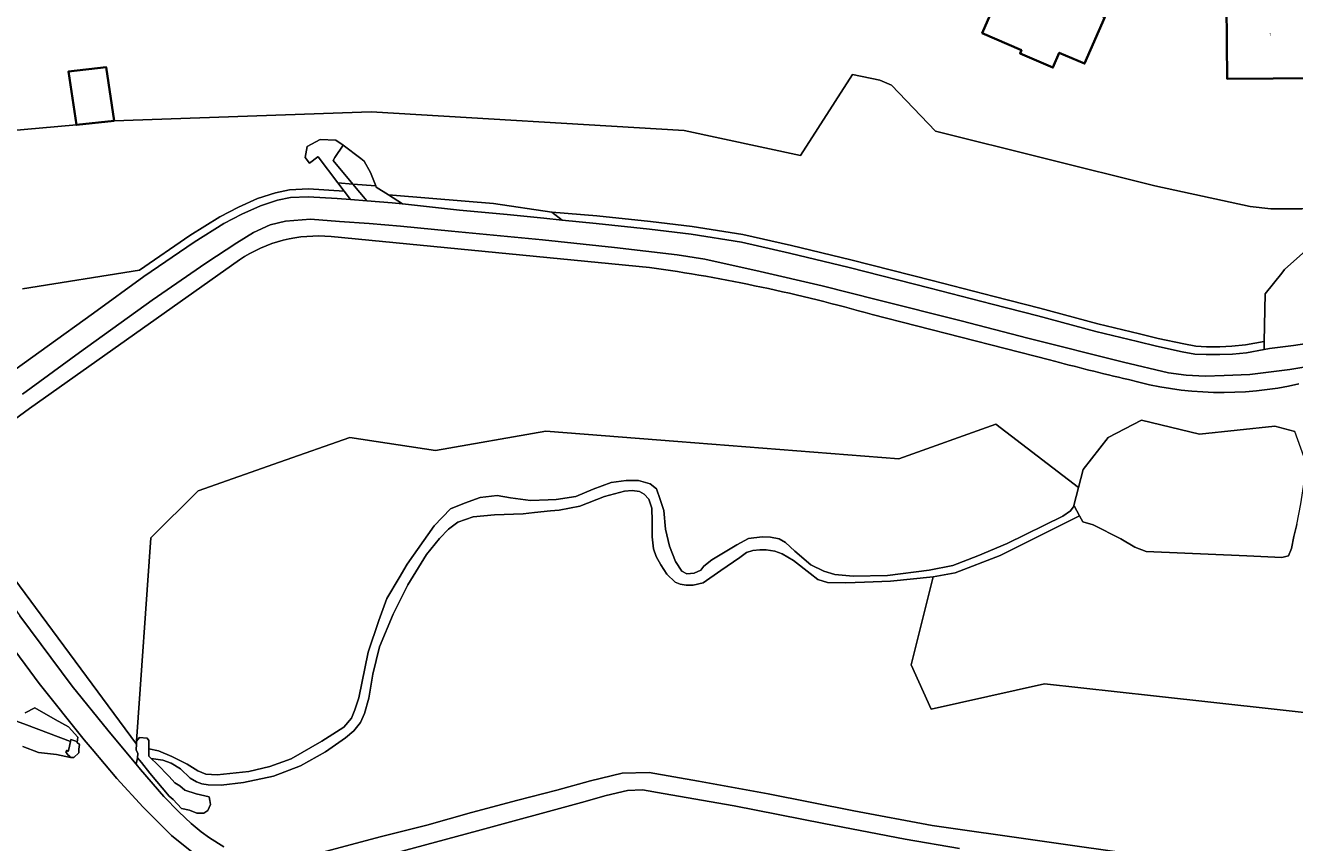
# Model space of a CAD drawing. Header units: metres. Extents: x 197700 to 204338, y 317132 to 325229.
# Tile 818 of 1056: x 202359 to 202520, y 320191 to 320295. Entities that reach past the tile are written whole.
import ezdxf
from ezdxf.enums import TextEntityAlignment as Align

# ---------------------------------------------------------------- set-up
doc = ezdxf.new("R2010")
doc.units = ezdxf.units.M
for name, color, linetype, lineweight in [('B-WE-GR-BEPLANTING_CULTUUR_BOSPLANTSOEN-GV', 90, 'Continuous', 18), ('B-WE-GR-BOS_LOOF-GV', 40, 'Continuous', 13), ('B-WE-GR-GRAS-GV', 60, 'Continuous', 13), ('B-WE-IE-TERREINAFSCHEIDING_KUNSTMATIG_HEKWERK-G', 20, 'IE-TERREINAFSCHEIDING-KUNSTMATIG', 18), ('B-WE-IE-TERREINAFSCHEIDING_KUNSTMATIG_MUUR-GV', 90, 'Continuous', 18), ('B-WE-OG-BEBOUWING-GV', 7, 'Continuous', 35), ('B-WE-OG-BEBOUWING-T18', 10, 'Continuous', 18), ('B-WE-OG-TERREIN_CULTUURSCHEIDING-GV', 7, 'Continuous', 18), ('B-WE-OG-TERREIN_ERF-GV', 7, 'Continuous', 18), ('B-WE-OG-WATER_MEER-GV', 140, 'Continuous', 18), ('B-WE-OG-WATER_SLOOT-GV', 120, 'Continuous', 18), ('B-WE-VH-VERHARDING_ASFALT-GV', 252, 'Continuous', 18)]:
    doc.layers.add(name, color=color, linetype=linetype, lineweight=lineweight)
doc.styles.add('NLCS-ISO-M200-T18', font='NLCS-ISO.ttf', dxfattribs={"height": 0.36})
doc.linetypes.add('IE-TERREINAFSCHEIDING-KUNSTMATIG', pattern='A,4,[82,NLCS.SHX,S=0.75,R=90,X=0,Y=0],4,-2', length=10)

msp = doc.modelspace()

# ---------------------------------------------------------------- linework, layer by layer
at = {"layer": 'B-WE-GR-BEPLANTING_CULTUUR_BOSPLANTSOEN-GV'}
for points in [[(202587.592, 320275.376), (202584.072, 320276.765), (202575.794, 320276.568), (202570.581, 320276.444), (202566.655, 320273.684), (202540.685, 320272.518), (202521.419, 320271.898), (202517.451, 320271.895), (202514.836, 320272.188), (202502.7, 320274.836), (202474.811, 320281.779), (202469.194, 320287.606), (202467.75, 320288.245), (202464.26, 320288.978), (202457.637, 320278.674), (202442.832, 320281.856), (202403.013, 320284.239), (202370.351, 320283.093), (202365.544, 320282.568), (202334.137, 320279.761)], [(202358.696, 320261.693), (202373.544, 320264.079), (202379.98, 320268.483), (202383.79, 320270.875), (202386.15, 320272.106), (202388.591, 320273.222), (202390.857, 320273.945), (202392.623, 320274.311), (202395.043, 320274.437), (202399.586, 320274.129), (202398.793, 320275.185), (202396.305, 320278.497), (202396.278, 320278.533), (202396.226, 320278.494), (202395.177, 320277.706), (202394.625, 320278.44), (202394.883, 320279.801), (202396.532, 320280.718), (202398.547, 320280.626), (202399.463, 320279.984), (202401.713, 320278.276), (202402.12, 320277.967), (202402.944, 320276.501), (202403.615, 320274.822), (202403.677, 320274.667), (202405.235, 320273.658), (202410.863, 320273.195), (202418.609, 320272.558), (202426.029, 320271.458), (202431.752, 320271.021), (202438.549, 320270.299), (202443.863, 320269.655), (202450.316, 320268.637), (202456.478, 320267.21), (202464.05, 320265.402), (202474.377, 320262.757), (202482.261, 320260.731), (202488.087, 320259.235), (202495.471, 320257.267), (202500.754, 320255.989), (202503.139, 320255.389), (202506.39, 320254.698), (202507.92, 320254.398), (202509.274, 320254.35), (202510.97, 320254.338), (202512.498, 320254.403), (202514.244, 320254.573), (202516.622, 320255.033), (202516.764, 320261.092), (202518.855, 320263.725), (202519.222, 320264.188), (202524.957, 320269.287)], [(202477.864, 320190.502), (202470.969, 320191.705), (202460.609, 320193.682), (202449.209, 320195.942), (202440.176, 320197.514), (202437.526, 320197.983), (202435.625, 320197.878), (202432.942, 320197.232), (202429.775, 320196.356), (202416.535, 320192.754), (202405.889, 320189.887)]]:
    msp.add_lwpolyline(points, dxfattribs=at)
for points in [[(202398.426, 320278.426), (202399.463, 320279.984), (202398.547, 320280.626), (202396.532, 320280.718), (202394.883, 320279.801), (202394.625, 320278.44), (202395.177, 320277.706), (202396.226, 320278.494), (202396.278, 320278.533), (202396.305, 320278.497), (202398.793, 320275.185), (202400.693, 320275.042), (202398.181, 320278.059)], [(202399.463, 320279.984), (202398.426, 320278.426), (202398.181, 320278.059), (202400.693, 320275.042), (202403.615, 320274.822), (202402.944, 320276.501), (202402.12, 320277.967), (202401.713, 320278.276)]]:
    msp.add_lwpolyline(points, close=True, dxfattribs=at)
at = {"layer": 'B-WE-GR-BOS_LOOF-GV'}
msp.add_lwpolyline([(202423.301, 320234.782), (202425.556, 320234.864), (202426.58, 320234.901), (202429.074, 320235.305), (202431.267, 320236.215), (202433.567, 320237.077), (202435.461, 320237.327), (202437.037, 320237.326), (202438.509, 320236.923), (202439.312, 320236.252), (202439.792, 320234.928), (202440.271, 320233.508), (202440.48, 320231.142), (202440.983, 320228.969), (202441.76, 320227.042), (202442.566, 320225.784), (202443.162, 320225.463), (202444.105, 320225.52), (202444.948, 320225.901), (202445.349, 320226.438), (202446.382, 320227.23), (202449.523, 320229.139), (202451.046, 320229.966), (202452.751, 320230.146), (202453.813, 320230.114), (202454.924, 320229.895), (202455.719, 320229.419), (202456.93, 320228.32), (202458.936, 320226.594), (202460.597, 320225.783), (202462.011, 320225.351), (202464.319, 320225.169), (202468.706, 320225.239), (202474.01, 320225.921), (202477.023, 320226.526), (202480.201, 320227.736), (202483.908, 320229.292), (202490.995, 320232.77), (202491.999, 320233.487), (202492.45, 320234.12), (202492.426, 320234.165), (202493.005, 320236.454), (202482.478, 320244.484), (202470.159, 320240.091), (202442.037, 320242.293), (202425.247, 320243.608), (202411.231, 320241.124), (202400.328, 320242.818), (202391.375, 320239.663), (202381.009, 320236.011), (202375.023, 320230.021), (202373.18, 320204.147), (202373.563, 320204.62), (202374.536, 320204.562), (202374.752, 320204.261), (202374.755, 320203.174), (202375.976, 320202.936), (202377.654, 320202.221), (202379.62, 320201.245), (202381.001, 320200.382), (202382.012, 320199.986), (202383.452, 320199.876), (202387.453, 320200.314), (202390.152, 320200.921), (202392.875, 320201.924), (202396.768, 320204.174), (202399.534, 320205.95), (202400.536, 320207.107), (202400.931, 320208.135), (202401.468, 320209.671), (202402.639, 320215.47), (202403.991, 320219.531), (202405.031, 320222.306), (202406.573, 320224.944), (202407.589, 320226.683), (202411.041, 320231.542), (202413.124, 320233.722), (202414.889, 320234.432), (202416.876, 320235.149), (202419.038, 320235.427), (202420.746, 320235.113)], close=True, dxfattribs=at)
for points in [[(202525.942, 320207.334), (202502.534, 320209.912), (202488.656, 320211.441), (202474.269, 320208.256), (202471.722, 320213.862), (202474.498, 320225.067), (202469.084, 320224.505), (202465.796, 320224.383), (202463.415, 320224.294), (202461.059, 320224.359), (202459.857, 320224.753), (202458.888, 320225.514), (202456.73, 320227.164), (202455.298, 320227.991), (202454.367, 320228.321), (202453.291, 320228.513), (202452.455, 320228.507), (202451.584, 320228.404), (202450.792, 320228.178), (202449.929, 320227.55), (202447.504, 320225.893), (202445.258, 320224.302), (202443.979, 320224.021), (202443.085, 320224.014), (202442.331, 320224.133), (202441.683, 320224.381), (202440.654, 320225.431), (202439.868, 320226.594), (202439.266, 320227.655), (202438.938, 320228.653), (202438.756, 320230.17), (202438.76, 320232.142), (202438.748, 320233.804), (202438.331, 320234.956), (202437.751, 320235.571), (202437.154, 320235.94), (202436.219, 320236.071), (202435.272, 320235.987), (202432.691, 320235.292), (202429.558, 320234.062), (202426.935, 320233.56), (202425.835, 320233.45), (202423.801, 320233.247), (202422.344, 320233.102), (202418.707, 320232.968), (202415.997, 320232.723), (202414.065, 320232.021), (202412.885, 320231.132), (202411.703, 320229.946), (202410.086, 320227.929), (202407.699, 320224.052), (202405.822, 320220.328), (202404.104, 320216.173), (202403.259, 320212.686), (202402.732, 320209.641), (202402.185, 320207.695), (202401.664, 320206.527), (202400.83, 320205.474), (202399.752, 320204.608), (202397.232, 320202.788), (202394.022, 320201.034), (202390.605, 320199.729), (202386.785, 320198.91), (202383.938, 320198.579), (202382.286, 320198.609), (202381.507, 320198.751), (202380.794, 320198.984), (202380.027, 320199.457), (202378.783, 320200.648), (202377.572, 320201.379), (202376.518, 320201.746), (202375.044, 320201.966), (202375.762, 320201.293), (202377.334, 320199.652), (202378.05, 320198.846), (202378.694, 320198.464), (202379.34, 320197.928), (202380.756, 320197.471), (202382.442, 320197.092), (202382.498, 320196.621), (202382.609, 320196.1), (202382.246, 320195.359), (202381.73, 320195.009), (202380.865, 320195.016), (202379.906, 320195.366), (202378.887, 320195.599), (202377.836, 320196.724), (202377.341, 320197.185), (202374.868, 320200.081), (202373.827, 320201.44), (202373.297, 320202.033), (202373.143, 320201.251), (202373.708, 320200.568), (202376.657, 320197.128), (202378.547, 320195.179), (202380.136, 320193.71), (202381.407, 320192.641), (202382.467, 320191.85), (202384.281, 320190.723)], [(202394.652, 320189.447), (202404.349, 320192.03), (202410.102, 320193.487), (202415.805, 320195.075), (202421.696, 320196.64), (202426.654, 320197.934), (202430.932, 320199.114), (202434.974, 320200.106), (202438.405, 320200.184), (202444.669, 320199.062), (202453.539, 320197.456), (202464.428, 320195.312), (202474.373, 320193.43), (202501.469, 320189.575)]]:
    msp.add_lwpolyline(points, dxfattribs=at)
at = {"layer": 'B-WE-GR-GRAS-GV'}
for points in [[(202397.923, 320268.353, 0.1758908), (202386.271, 320265.396)], [(202466.748, 320258.444, 0.0340098), (202438.427, 320264.445)], [(202499.354, 320250.176, -0.009806), (202489.324, 320252.683)], [(202521.041, 320249.62, -0.1257862), (202499.354, 320250.176)]]:
    msp.add_lwpolyline(points, format="xyb", dxfattribs=at)
for points in [[(202438.427, 320264.445), (202397.923, 320268.353)], [(202386.271, 320265.396), (202359.55, 320246.495), (202353.62, 320242.174)], [(202489.324, 320252.683), (202466.748, 320258.444)], [(202355.372, 320227.834), (202373.166, 320203.797), (202373.18, 320204.147), (202375.023, 320230.021), (202381.009, 320236.011), (202391.375, 320239.663), (202400.328, 320242.818), (202411.231, 320241.124), (202425.247, 320243.608), (202442.037, 320242.293), (202470.159, 320240.091), (202482.478, 320244.484), (202493.005, 320236.454), (202493.584, 320238.743), (202496.763, 320242.803), (202501.011, 320245.005), (202508.371, 320243.239), (202517.956, 320244.252), (202520.507, 320243.572)], [(202381.277, 320189.245), (202377.62, 320192.143), (202374.016, 320195.773), (202370.672, 320199.407), (202367.549, 320203.127), (202366.521, 320204.351), (202360.794, 320211.522), (202356.538, 320217.292)], [(202355.187, 320207.683), (202359.189, 320206.248), (202364.777, 320204.141), (202364.833, 320204.388), (202365.476, 320204.172), (202365.645, 320203.999), (202365.709, 320204.672), (202364.524, 320205.983), (202362.853, 320206.912), (202360.257, 320208.402), (202359.029, 320207.77)], [(202359.029, 320207.77), (202360.257, 320208.402), (202362.853, 320206.912), (202364.524, 320205.983), (202365.709, 320204.672), (202365.645, 320203.999), (202365.911, 320203.726), (202365.851, 320203.146), (202365.828, 320202.92), (202365.856, 320202.696), (202365.864, 320202.67), (202365.19, 320202.086), (202364.804, 320202.073), (202363.009, 320202.458), (202360.702, 320202.718), (202358.72, 320203.485)]]:
    msp.add_lwpolyline(points, dxfattribs=at)
at = {"layer": 'B-WE-IE-TERREINAFSCHEIDING_KUNSTMATIG_HEKWERK-G'}
for points in [[(202370.351, 320283.093), (202403.013, 320284.239), (202442.832, 320281.856), (202457.637, 320278.674), (202464.26, 320288.978), (202467.75, 320288.245), (202469.194, 320287.606), (202474.811, 320281.779), (202502.7, 320274.836), (202514.836, 320272.188), (202517.451, 320271.895), (202521.419, 320271.898), (202540.685, 320272.518), (202566.655, 320273.684)], [(202334.137, 320279.761), (202365.544, 320282.568)]]:
    msp.add_lwpolyline(points, dxfattribs=at)
at = {"layer": 'B-WE-IE-TERREINAFSCHEIDING_KUNSTMATIG_MUUR-GV'}
for points in [[(202364.804, 320202.073), (202365.19, 320202.086), (202365.864, 320202.67), (202365.856, 320202.696), (202365.828, 320202.92), (202365.851, 320203.146), (202365.911, 320203.726), (202365.645, 320203.999), (202365.476, 320204.172), (202364.833, 320204.388), (202364.777, 320204.141), (202364.555, 320203.161), (202364.488, 320202.865), (202364.355, 320203.025), (202364.209, 320202.803), (202364.211, 320202.8), (202364.467, 320202.437), (202364.613, 320202.279)], [(202374.755, 320203.045), (202374.755, 320203.174), (202374.752, 320204.261), (202374.536, 320204.562), (202373.563, 320204.62), (202373.18, 320204.147), (202373.166, 320203.797), (202373.137, 320203.074), (202373.142, 320203.063), (202373.337, 320202.6), (202373.297, 320202.033), (202373.827, 320201.44), (202374.868, 320200.081), (202377.341, 320197.185), (202377.836, 320196.724), (202378.887, 320195.599), (202379.906, 320195.366), (202380.865, 320195.016), (202381.73, 320195.009), (202382.246, 320195.359), (202382.609, 320196.1), (202382.498, 320196.621), (202382.442, 320197.092), (202380.756, 320197.471), (202379.34, 320197.928), (202378.694, 320198.464), (202378.05, 320198.846), (202377.334, 320199.652), (202375.762, 320201.293), (202375.044, 320201.966), (202374.757, 320202.235)]]:
    msp.add_lwpolyline(points, close=True, dxfattribs=at)
at = {"layer": 'B-WE-OG-BEBOUWING-GV'}
for points in [[(202480.74, 320294.236), (202485.74, 320292.069), (202485.563, 320291.661), (202489.738, 320289.852), (202490.562, 320291.753), (202493.773, 320290.361), (202496.329, 320296.258), (202494.953, 320296.855), (202497.339, 320302.36), (202486.329, 320307.132), (202483.454, 320300.498), (202487.124, 320298.908), (202486.448, 320297.348), (202482.778, 320298.939)], [(202511.861, 320293.028), (202511.893, 320288.447), (202523.605, 320288.526), (202523.577, 320292.51), (202526.887, 320292.533), (202526.855, 320297.143), (202523.545, 320297.12), (202523.538, 320298.11), (202511.826, 320298.028)], [(202370.351, 320283.093), (202369.341, 320289.903), (202364.534, 320289.378), (202365.544, 320282.568)]]:
    msp.add_lwpolyline(points, close=True, dxfattribs=at)
at = {"layer": 'B-WE-OG-TERREIN_CULTUURSCHEIDING-GV'}
for points in [[(202400.39, 320273.059), (202402.475, 320272.902), (202400.693, 320275.042), (202398.793, 320275.185), (202399.586, 320274.129)], [(202402.475, 320272.902), (202405.714, 320272.658), (202407.015, 320272.518), (202405.235, 320273.658), (202403.677, 320274.667), (202403.615, 320274.822), (202400.693, 320275.042)], [(202407.015, 320272.518), (202414.277, 320271.737), (202420.336, 320271.178), (202425.004, 320270.705), (202427.332, 320270.467), (202426.029, 320271.458), (202418.609, 320272.558), (202410.863, 320273.195), (202405.235, 320273.658)], [(202427.332, 320270.467), (202431.648, 320270.026), (202438.436, 320269.305), (202443.725, 320268.664), (202450.125, 320267.655), (202456.249, 320266.237), (202463.81, 320264.431), (202474.128, 320261.788), (202482.012, 320259.762), (202487.834, 320258.268), (202495.225, 320256.298), (202500.514, 320255.018), (202502.913, 320254.415), (202506.19, 320253.718), (202507.805, 320253.401), (202509.253, 320253.35), (202510.988, 320253.338), (202512.568, 320253.405), (202514.388, 320253.582), (202516.598, 320254.01), (202516.622, 320255.033), (202514.244, 320254.573), (202512.498, 320254.403), (202510.97, 320254.338), (202509.274, 320254.35), (202507.92, 320254.398), (202506.39, 320254.698), (202503.139, 320255.389), (202500.754, 320255.989), (202495.471, 320257.267), (202488.087, 320259.235), (202482.261, 320260.731), (202474.377, 320262.757), (202464.05, 320265.402), (202456.478, 320267.21), (202450.316, 320268.637), (202443.863, 320269.655), (202438.549, 320270.299), (202431.752, 320271.021), (202426.029, 320271.458)]]:
    msp.add_lwpolyline(points, close=True, dxfattribs=at)
for points in [[(202354.663, 320249.251), (202361.82, 320254.377), (202367.693, 320258.623), (202374.119, 320263.261), (202380.528, 320267.647), (202384.288, 320270.007), (202386.589, 320271.207), (202388.952, 320272.288), (202391.111, 320272.976), (202392.751, 320273.316), (202395.035, 320273.435), (202398.708, 320273.186), (202400.39, 320273.059), (202399.586, 320274.129), (202395.043, 320274.437), (202392.623, 320274.311), (202390.857, 320273.945), (202388.591, 320273.222), (202386.15, 320272.106), (202383.79, 320270.875), (202379.98, 320268.483), (202373.544, 320264.079), (202358.696, 320261.693)], [(202524.69, 320252.257), (202519.881, 320251.454), (202514.786, 320250.806), (202511.549, 320250.682), (202509.121, 320250.595), (202506.675, 320250.748), (202504.43, 320251.036), (202498.718, 320252.38), (202486.561, 320255.441), (202478.067, 320257.63), (202467.441, 320260.333), (202460.377, 320262.088), (202452.514, 320263.929), (202445.453, 320265.467), (202441.972, 320266.034), (202433.989, 320266.991), (202424.818, 320267.95), (202413.229, 320269.053), (202406.767, 320269.696), (202402.767, 320270.046), (202398.989, 320270.278), (202395.316, 320270.556), (202392.126, 320270.307), (202390.183, 320269.853), (202388.072, 320268.863), (202385.924, 320267.558), (202381.999, 320264.995), (202375.154, 320260.25), (202365.922, 320253.601), (202358.661, 320248.32)], [(202562.078, 320267.867), (202561.522, 320268.064), (202557.449, 320268.608), (202550.253, 320269.151), (202524.957, 320269.287), (202519.222, 320264.188), (202518.855, 320263.725), (202516.764, 320261.092), (202516.622, 320255.033), (202516.598, 320254.01), (202517.286, 320254.143), (202520.33, 320254.523), (202524.275, 320255.117), (202524.152, 320255.966)], [(202397.923, 320268.353), (202438.427, 320264.445)], [(202353.62, 320242.174), (202359.55, 320246.495), (202386.271, 320265.396)], [(202466.748, 320258.444), (202489.324, 320252.683)], [(202348.963, 320237.367), (202348.972, 320235.449), (202349.31, 320233.61), (202349.794, 320232.669), (202350.54, 320231.273), (202354.672, 320225.339), (202356.077, 320223.341), (202358.32, 320220.123), (202365.01, 320211.169), (202369.555, 320205.585), (202371.628, 320203.08), (202373.143, 320201.251), (202373.297, 320202.033), (202373.337, 320202.6), (202373.142, 320203.063), (202373.137, 320203.074), (202373.166, 320203.797), (202355.372, 320227.834), (202351.606, 320233.517)], [(202520.786, 320231.731), (202520.408, 320230.22), (202520.099, 320228.669), (202519.732, 320227.754), (202518.858, 320227.526), (202514.409, 320227.737), (202501.604, 320228.309), (202500.152, 320228.866), (202498.373, 320229.923), (202494.883, 320231.678), (202493.54, 320232.068), (202493.134, 320232.832), (202483.031, 320227.807), (202477.322, 320225.586), (202474.498, 320225.067), (202471.722, 320213.862), (202474.269, 320208.256), (202488.656, 320211.441), (202502.534, 320209.912), (202525.942, 320207.334)]]:
    msp.add_lwpolyline(points, dxfattribs=at)
for points in [[(202386.271, 320265.396, -0.1758908), (202397.923, 320268.353)], [(202438.427, 320264.445, -0.0340098), (202466.748, 320258.444)], [(202489.324, 320252.683, 0.009806), (202499.354, 320250.176)], [(202499.354, 320250.176, 0.1257862), (202521.041, 320249.62)]]:
    msp.add_lwpolyline(points, format="xyb", dxfattribs=at)
at = {"layer": 'B-WE-OG-TERREIN_ERF-GV'}
for points in [[(202493.773, 320290.361), (202490.562, 320291.753), (202489.738, 320289.852), (202485.563, 320291.661), (202485.74, 320292.069), (202480.74, 320294.236), (202482.778, 320298.939), (202486.448, 320297.348), (202487.124, 320298.908), (202483.454, 320300.498), (202486.329, 320307.132), (202497.339, 320302.36), (202494.953, 320296.855), (202496.329, 320296.258)], [(202511.893, 320288.447), (202511.861, 320293.028), (202511.826, 320298.028), (202523.538, 320298.11), (202523.545, 320297.12), (202526.855, 320297.143), (202526.887, 320292.533), (202523.577, 320292.51), (202523.605, 320288.526)]]:
    msp.add_lwpolyline(points, close=True, dxfattribs=at)
msp.add_lwpolyline([(202334.137, 320279.761), (202365.544, 320282.568), (202364.534, 320289.378), (202369.341, 320289.903), (202370.351, 320283.093), (202403.013, 320284.239), (202442.832, 320281.856), (202457.637, 320278.674), (202464.26, 320288.978), (202467.75, 320288.245), (202469.194, 320287.606), (202474.811, 320281.779), (202502.7, 320274.836), (202514.836, 320272.188), (202517.451, 320271.895), (202521.419, 320271.898)], dxfattribs=at)
at = {"layer": 'B-WE-OG-WATER_MEER-GV'}
msp.add_lwpolyline([(202492.45, 320234.12), (202493.134, 320232.832), (202493.54, 320232.068), (202494.883, 320231.678), (202498.373, 320229.923), (202500.152, 320228.866), (202501.604, 320228.309), (202514.409, 320227.737), (202518.858, 320227.526), (202519.732, 320227.754), (202520.099, 320228.669), (202520.408, 320230.22), (202520.786, 320231.731), (202521.27, 320234.345), (202522.045, 320239.322), (202520.507, 320243.572), (202517.956, 320244.252), (202508.371, 320243.239), (202501.011, 320245.005), (202496.763, 320242.803), (202493.584, 320238.743), (202493.005, 320236.454), (202492.426, 320234.165)], close=True, dxfattribs=at)
msp.add_lwpolyline([(202358.72, 320203.485), (202360.702, 320202.718), (202363.009, 320202.458), (202364.804, 320202.073), (202364.613, 320202.279), (202364.467, 320202.437), (202364.211, 320202.8), (202364.209, 320202.803), (202364.355, 320203.025), (202364.488, 320202.865), (202364.555, 320203.161), (202364.777, 320204.141), (202359.189, 320206.248), (202355.187, 320207.683)], dxfattribs=at)
at = {"layer": 'B-WE-OG-WATER_SLOOT-GV'}
msp.add_lwpolyline([(202380.794, 320198.984), (202381.507, 320198.751), (202382.286, 320198.609), (202383.938, 320198.579), (202386.785, 320198.91), (202390.605, 320199.729), (202394.022, 320201.034), (202397.232, 320202.788), (202399.752, 320204.608), (202400.83, 320205.474), (202401.664, 320206.527), (202402.185, 320207.695), (202402.732, 320209.641), (202403.259, 320212.686), (202404.104, 320216.173), (202405.822, 320220.328), (202407.699, 320224.052), (202410.086, 320227.929), (202411.703, 320229.946), (202412.885, 320231.132), (202414.065, 320232.021), (202415.997, 320232.723), (202418.707, 320232.968), (202422.344, 320233.102), (202423.801, 320233.247), (202425.835, 320233.45), (202426.935, 320233.56), (202429.558, 320234.062), (202432.691, 320235.292), (202435.272, 320235.987), (202436.219, 320236.071), (202437.154, 320235.94), (202437.751, 320235.571), (202438.331, 320234.956), (202438.748, 320233.804), (202438.76, 320232.142), (202438.756, 320230.17), (202438.938, 320228.653), (202439.266, 320227.655), (202439.868, 320226.594), (202440.654, 320225.431), (202441.683, 320224.381), (202442.331, 320224.133), (202443.085, 320224.014), (202443.979, 320224.021), (202445.258, 320224.302), (202447.504, 320225.893), (202449.929, 320227.55), (202450.792, 320228.178), (202451.584, 320228.404), (202452.455, 320228.507), (202453.291, 320228.513), (202454.367, 320228.321), (202455.298, 320227.991), (202456.73, 320227.164), (202458.888, 320225.514), (202459.857, 320224.753), (202461.059, 320224.359), (202463.415, 320224.294), (202465.796, 320224.383), (202469.084, 320224.505), (202474.498, 320225.067), (202477.322, 320225.586), (202483.031, 320227.807), (202493.134, 320232.832), (202492.45, 320234.12), (202491.999, 320233.487), (202490.995, 320232.77), (202483.908, 320229.292), (202480.201, 320227.736), (202477.023, 320226.526), (202474.01, 320225.921), (202468.706, 320225.239), (202464.319, 320225.169), (202462.011, 320225.351), (202460.597, 320225.783), (202458.936, 320226.594), (202456.93, 320228.32), (202455.719, 320229.419), (202454.924, 320229.895), (202453.813, 320230.114), (202452.751, 320230.146), (202451.046, 320229.966), (202449.523, 320229.139), (202446.382, 320227.23), (202445.349, 320226.438), (202444.948, 320225.901), (202444.105, 320225.52), (202443.162, 320225.463), (202442.566, 320225.784), (202441.76, 320227.042), (202440.983, 320228.969), (202440.48, 320231.142), (202440.271, 320233.508), (202439.792, 320234.928), (202439.312, 320236.252), (202438.509, 320236.923), (202437.037, 320237.326), (202435.461, 320237.327), (202433.567, 320237.077), (202431.267, 320236.215), (202429.074, 320235.305), (202426.58, 320234.901), (202425.556, 320234.864), (202423.301, 320234.782), (202420.746, 320235.113), (202419.038, 320235.427), (202416.876, 320235.149), (202414.889, 320234.432), (202413.124, 320233.722), (202411.041, 320231.542), (202407.589, 320226.683), (202406.573, 320224.944), (202405.031, 320222.306), (202403.991, 320219.531), (202402.639, 320215.47), (202401.468, 320209.671), (202400.931, 320208.135), (202400.536, 320207.107), (202399.534, 320205.95), (202396.768, 320204.174), (202392.875, 320201.924), (202390.152, 320200.921), (202387.453, 320200.314), (202383.452, 320199.876), (202382.012, 320199.986), (202381.001, 320200.382), (202379.62, 320201.245), (202377.654, 320202.221), (202375.976, 320202.936), (202374.755, 320203.174), (202374.755, 320203.045), (202374.757, 320202.235), (202375.044, 320201.966), (202376.518, 320201.746), (202377.572, 320201.379), (202378.783, 320200.648), (202380.027, 320199.457)], close=True, dxfattribs=at)
at = {"layer": 'B-WE-VH-VERHARDING_ASFALT-GV'}
for points in [[(202524.275, 320255.117), (202520.33, 320254.523), (202517.286, 320254.143), (202516.598, 320254.01), (202514.388, 320253.582), (202512.568, 320253.405), (202510.988, 320253.338), (202509.253, 320253.35), (202507.805, 320253.401), (202506.19, 320253.718), (202502.913, 320254.415), (202500.514, 320255.018), (202495.225, 320256.298), (202487.834, 320258.268), (202482.012, 320259.762), (202474.128, 320261.788), (202463.81, 320264.431), (202456.249, 320266.237), (202450.125, 320267.655), (202443.725, 320268.664), (202438.436, 320269.305), (202431.648, 320270.026), (202427.332, 320270.467), (202425.004, 320270.705), (202420.336, 320271.178), (202414.277, 320271.737), (202407.015, 320272.518), (202405.714, 320272.658), (202402.475, 320272.902), (202400.39, 320273.059), (202398.708, 320273.186), (202395.035, 320273.435), (202392.751, 320273.316), (202391.111, 320272.976), (202388.952, 320272.288), (202386.589, 320271.207), (202384.288, 320270.007), (202380.528, 320267.647), (202374.119, 320263.261), (202367.693, 320258.623), (202361.82, 320254.377), (202354.663, 320249.251)], [(202358.661, 320248.32), (202365.922, 320253.601), (202375.154, 320260.25), (202381.999, 320264.995), (202385.924, 320267.558), (202388.072, 320268.863), (202390.183, 320269.853), (202392.126, 320270.307), (202395.316, 320270.556), (202398.989, 320270.278), (202402.767, 320270.046), (202406.767, 320269.696), (202413.229, 320269.053), (202424.818, 320267.95), (202433.989, 320266.991), (202441.972, 320266.034), (202445.453, 320265.467), (202452.514, 320263.929), (202460.377, 320262.088), (202467.441, 320260.333), (202478.067, 320257.63), (202486.561, 320255.441), (202498.718, 320252.38), (202504.43, 320251.036), (202506.675, 320250.748), (202509.121, 320250.595), (202511.549, 320250.682), (202514.786, 320250.806), (202519.881, 320251.454), (202524.69, 320252.257)], [(202384.281, 320190.723), (202382.467, 320191.85), (202381.407, 320192.641), (202380.136, 320193.71), (202378.547, 320195.179), (202376.657, 320197.128), (202373.708, 320200.568), (202373.143, 320201.251), (202371.628, 320203.08), (202369.555, 320205.585), (202365.01, 320211.169), (202358.32, 320220.123)], [(202356.538, 320217.292), (202360.794, 320211.522), (202366.521, 320204.351), (202367.549, 320203.127), (202370.672, 320199.407), (202374.016, 320195.773), (202377.62, 320192.143), (202381.277, 320189.245)], [(202501.469, 320189.575), (202474.373, 320193.43), (202464.428, 320195.312), (202453.539, 320197.456), (202444.669, 320199.062), (202438.405, 320200.184), (202434.974, 320200.106), (202430.932, 320199.114), (202426.654, 320197.934), (202421.696, 320196.64), (202415.805, 320195.075), (202410.102, 320193.487), (202404.349, 320192.03), (202394.652, 320189.447)], [(202405.889, 320189.887), (202416.535, 320192.754), (202429.775, 320196.356), (202432.942, 320197.232), (202435.625, 320197.878), (202437.526, 320197.983), (202440.176, 320197.514), (202449.209, 320195.942), (202460.609, 320193.682), (202470.969, 320191.705), (202477.864, 320190.502)]]:
    msp.add_lwpolyline(points, dxfattribs=at)

# ---------------------------------------------------------------- texts
at = {"layer": 'B-WE-OG-BEBOUWING-T18', "style": 'NLCS-ISO-M200-T18'}
msp.add_text('7', height=0.36, rotation=0.4, dxfattribs=at).set_placement((202517.366, 320294.067), align=Align.MIDDLE)

doc.saveas('drawing.dxf')
